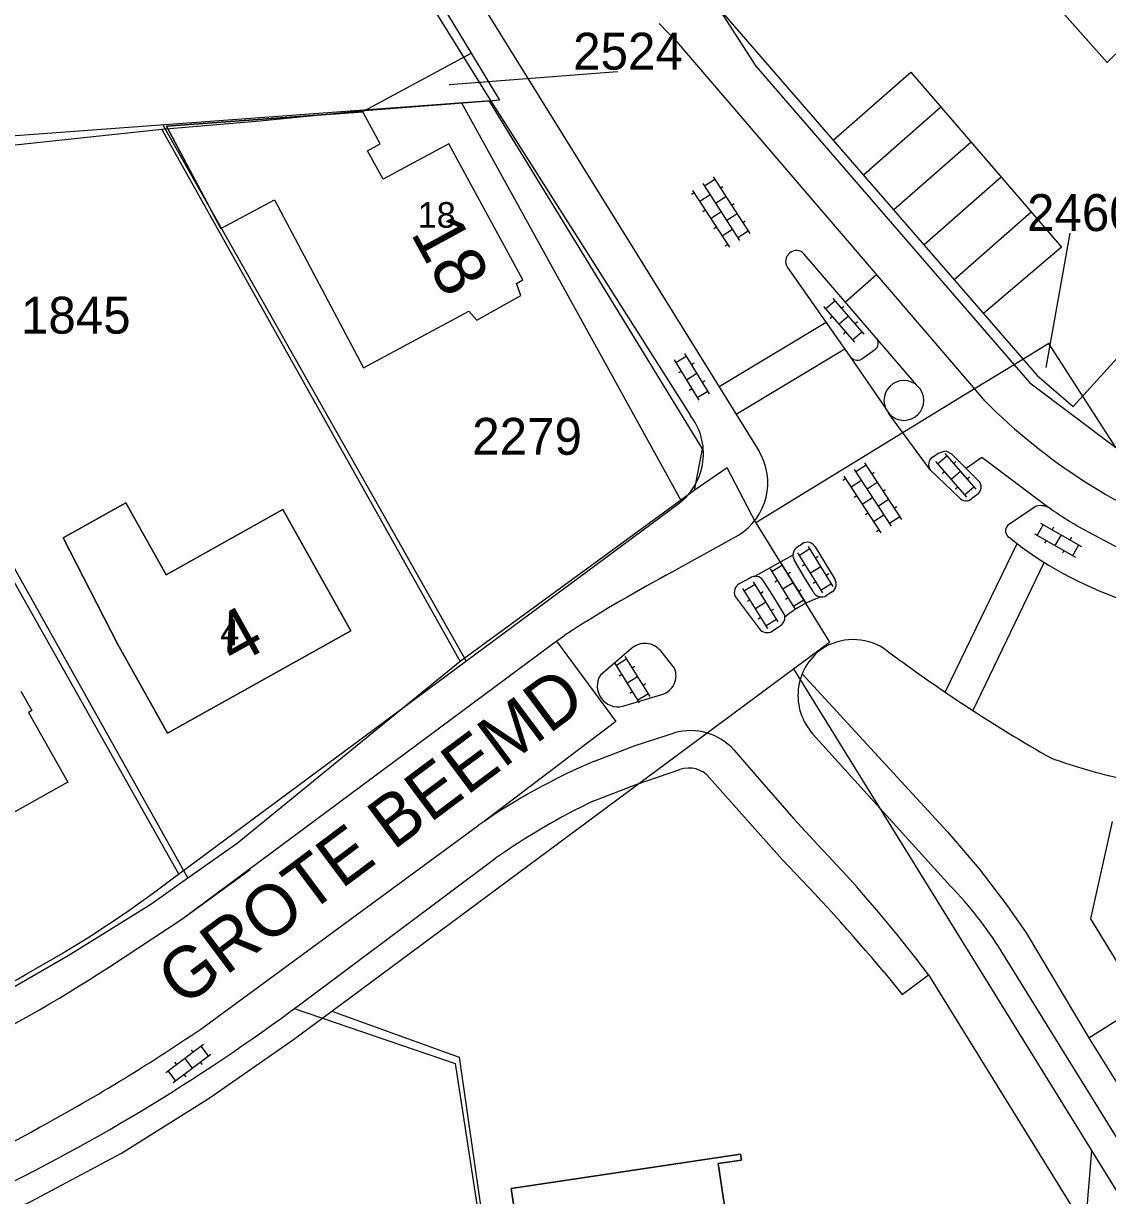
# Model space of a CAD drawing. Extents: x 148816 to 151297, y 399515 to 402500.
# Drawn here: x 151014.5 to 151067.4, y 399633.6 to 399690.8 of the extents above; entities that cross this region are included whole.
import ezdxf

# ---------------------------------------------------------------- set-up
doc = ezdxf.new("R2010")
doc.units = 0
for name, color, linetype in [('B01 Hoofdgebouw  [D] Norm', 7, 'Continuous'), ('B01 Hoofdgebouw  [T] Norm', 7, 'Continuous'), ('B01 hoofgebouw', 7, 'Continuous'), ('G01 perceelsgrens', 7, 'Continuous'), ('S02 Open verharding  Norm', 7, 'Continuous'), ('T04 Haag heg  [D] Gem', 7, 'Continuous'), ('V00 Kant verharding algemeen  [T] Norm', 7, 'Continuous'), ('V00 Kant verharding algemeen secundair  [D] Norm', 7, 'Continuous'), ('V00 Kant verharding algemeen secundair  [T] Gem', 7, 'Continuous'), ('Z01 perceelnummer', 7, 'Continuous'), ('Z02 huisnummer', 7, 'Continuous'), ('Z02 Huisnummer  [Tekst] Norm', 7, 'Continuous'), ('Z06 straatnaam', 7, 'Continuous')]:
    doc.layers.add(name, color=color, linetype=linetype)

msp = doc.modelspace()

# ---------------------------------------------------------------- linework, layer by layer
at = {"layer": 'B01 Hoofdgebouw  [D] Norm'}
msp.add_lwpolyline([(151024.111, 399680.779), (151021.462, 399685.766), (151031.034, 399686.471)], dxfattribs=at)
at = {"layer": 'B01 Hoofdgebouw  [T] Norm'}
for p, q in [((151016.42, 399665.69), (151019.47, 399667.4)), ((151019.47, 399667.4), (151021.44, 399663.88)), ((151021.44, 399663.88), (151027.14, 399667.07)), ((151027.14, 399667.07), (151030.45, 399661.15)), ((151019.07, 399660.52), (151016.42, 399665.69)), ((151030.45, 399661.15), (151021.51, 399656.16)), ((151021.51, 399656.16), (151019.07, 399660.52)), ((151014.35, 399658.21), (151014.88, 399657.27)), ((151014.88, 399657.27), (151014.73, 399657.18)), ((151014.73, 399657.18), (151016.64, 399653.78)), ((151016.64, 399653.78), (151009.68, 399649.89)), ((151038.27, 399633.96), (151049.46, 399635.64)), ((151049.51, 399635.34), (151048.37, 399635.17)), ((151048.37, 399635.17), (151048.89, 399631.75)), ((151049.46, 399635.64), (151049.51, 399635.34)), ((151039.43, 399626.24), (151038.27, 399633.96))]:
    msp.add_line(p, q, dxfattribs=at)
for points in [[(151067.352, 399688.875), (151059.988, 399697.16), (151059.918, 399697.103), (151052.848, 399704.999)], [(151076.722, 399680.054), (151068.135, 399689.64), (151067.352, 399688.875)], [(151024.111, 399680.779), (151026.725, 399682.168), (151031.07, 399673.99), (151036.2, 399676.75), (151036.6, 399676.3), (151038.75, 399677.51), (151038.54, 399678.09), (151038.85, 399678.27), (151035.24, 399684.91), (151032.025, 399683.183), (151031.269, 399684.573), (151031.884, 399684.907), (151031.034, 399686.471)]]:
    msp.add_lwpolyline(points, dxfattribs=at)
at = {"layer": 'B01 hoofgebouw'}
for points in [[(151075.02, 399724.401), (151052.848, 399704.999), (151059.918, 399697.103), (151060.003, 399697.172), (151067.352, 399688.875), (151068.135, 399689.64)], [(151032.025, 399683.183), (151031.269, 399684.573), (151031.884, 399684.907), (151031.034, 399686.471), (151021.462, 399685.766), (151024.111, 399680.779), (151026.725, 399682.168)], [(151031.07, 399673.99), (151036.2, 399676.75), (151036.6, 399676.3), (151038.751, 399677.51), (151038.54, 399678.09), (151038.85, 399678.27), (151035.24, 399684.91), (151032.025, 399683.183)], [(151026.725, 399682.168), (151031.07, 399673.99)], [(151019.07, 399660.52), (151021.51, 399656.16), (151030.45, 399661.15), (151027.14, 399667.07), (151021.44, 399663.88), (151019.47, 399667.4), (151016.42, 399665.69), (151019.07, 399660.52)], [(151014.35, 399658.21), (151014.88, 399657.27), (151014.73, 399657.18), (151016.64, 399653.78), (151009.68, 399649.89), (151008.05, 399652.78), (151007.89, 399652.69), (151007.36, 399653.64), (151007.501, 399653.72), (151005.8, 399656.85)], [(151050.62, 399627.92), (151050.02, 399631.92), (151048.89, 399631.75), (151048.37, 399635.17), (151049.51, 399635.34), (151049.46, 399635.64), (151038.27, 399633.96), (151039.43, 399626.24), (151050.62, 399627.92)]]:
    msp.add_lwpolyline(points, dxfattribs=at)
at = {"layer": 'G01 perceelsgrens'}
for points in [[(151023.98, 399709.497), (151028.945, 399701.507), (151036.315, 399689.331)], [(151041.074, 399702.864), (151050.219, 399688.694), (151062.81, 399674.135)], [(151031.099, 399686.512), (151036.315, 399689.331)], [(151036.315, 399689.331), (151037.704, 399687.037), (151037.196, 399686.993)], [(151037.196, 399686.993), (151031.099, 399686.512)], [(151037.196, 399686.993), (151047.598, 399670.033), (151047.195, 399667.994)], [(151031.099, 399686.512), (151026.005, 399686.018), (151021.236, 399685.603)], [(151021.236, 399685.603), (151006.141, 399683.992)], [(151021.236, 399685.603), (151035.784, 399659.665)], [(151003.514, 399682.96), (151022.497, 399649.088)], [(151067.779, 399670.1), (151064.5, 399675.169), (151062.81, 399674.135)], [(151062.81, 399674.135), (151060.382, 399672.649), (151050.21, 399666.425)], [(151062.81, 399674.135), (151063.574, 399673.252), (151067.779, 399670.1)], [(151050.21, 399666.425), (151048.818, 399669.109), (151047.195, 399667.994)], [(151047.195, 399667.994), (151035.784, 399659.665)], [(151050.21, 399666.425), (151053.799, 399660.599)], [(151052.047, 399659.3), (151053.799, 399660.599)], [(151035.784, 399659.665), (151032.361, 399656.868), (151024.91, 399650.79), (151022.497, 399649.088)], [(151029.526, 399642.613), (151052.047, 399659.3)], [(151052.047, 399659.3), (151066.587, 399635.803)], [(151022.497, 399649.088), (151020.685, 399647.81), (151016.666, 399645.312), (151013.84, 399643.677), (151012.829, 399643.132)], [(151000, 399627.399), (151000.577, 399627.563), (151005.514, 399629.232), (151010.307, 399631.129), (151014.867, 399633.34), (151019.262, 399635.689), (151023.541, 399638.363), (151027.646, 399641.219), (151029.526, 399642.613)], [(151029.526, 399642.613), (151035.74, 399640.371), (151039.523, 399614.011), (151064.683, 399612.663)], [(151066.587, 399635.803), (151064.683, 399612.663)], [(151066.587, 399635.803), (151098.124, 399584.838)]]:
    msp.add_lwpolyline(points, dxfattribs=at)
at = {"layer": 'S02 Open verharding  Norm'}
for p, q in [((151048.122, 399683.292), (151049.925, 399680.528)), ((151047.117, 399682.637), (151048.919, 399679.872)), ((151047.62, 399682.964), (151049.422, 399680.2)), ((151048.204, 399683.166), (151047.702, 399682.839)), ((151048.477, 399682.747), (151048.603, 399682.829)), ((151047.199, 399682.511), (151047.073, 399682.429)), ((151047.975, 399682.42), (151047.472, 399682.092)), ((151048.75, 399682.329), (151048.248, 399682.001)), ((151047.745, 399681.673), (151047.62, 399681.591)), ((151048.521, 399681.582), (151048.018, 399681.254)), ((151049.297, 399681.491), (151048.794, 399681.163)), ((151049.024, 399681.91), (151049.149, 399681.992)), ((151049.57, 399681.072), (151049.695, 399681.154)), ((151048.291, 399680.836), (151048.166, 399680.754)), ((151048.564, 399680.417), (151049.067, 399680.744)), ((151049.843, 399680.653), (151049.34, 399680.326)), ((151048.837, 399679.998), (151048.712, 399679.916)), ((151053.52, 399676.975), (151055.025, 399675.236)), ((151053.618, 399676.862), (151054.071, 399677.254)), ((151053.973, 399677.368), (151055.478, 399675.629)), ((151054.512, 399676.975), (151054.399, 399676.876)), ((151053.945, 399676.484), (151053.832, 399676.386)), ((151054.726, 399676.498), (151054.272, 399676.106)), ((151054.927, 399675.35), (151055.38, 399675.742)), ((151055.166, 399676.218), (151055.053, 399676.12)), ((151054.599, 399675.728), (151054.486, 399675.629)), ((151046.736, 399674.679), (151047.941, 399672.72)), ((151046.225, 399674.364), (151047.43, 399672.405)), ((151046.303, 399674.236), (151046.814, 399674.551)), ((151047.204, 399674.204), (151047.076, 399674.125)), ((151046.565, 399673.811), (151046.438, 399673.732)), ((151047.338, 399673.699), (151046.828, 399673.385)), ((151047.09, 399672.959), (151046.962, 399672.88)), ((151047.728, 399673.352), (151047.601, 399673.273)), ((151047.352, 399672.533), (151047.863, 399672.848)), ((151059.082, 399669.294), (151059.535, 399669.686)), ((151059.437, 399669.8), (151060.942, 399668.061)), ((151055.009, 399669.027), (151056.811, 399666.263)), ((151055.593, 399669.229), (151055.091, 399668.902)), ((151055.511, 399669.355), (151057.314, 399666.591)), ((151055.866, 399668.81), (151055.992, 399668.892)), ((151058.984, 399669.407), (151060.489, 399667.668)), ((151059.409, 399668.916), (151059.296, 399668.818)), ((151060.19, 399668.93), (151059.736, 399668.538)), ((151059.976, 399669.407), (151059.863, 399669.308)), ((151054.588, 399668.574), (151054.462, 399668.492)), ((151054.506, 399668.7), (151056.308, 399665.935)), ((151055.364, 399668.483), (151054.861, 399668.155)), ((151056.139, 399668.392), (151055.637, 399668.064)), ((151060.63, 399668.65), (151060.517, 399668.552)), ((151055.134, 399667.736), (151055.009, 399667.654)), ((151056.413, 399667.973), (151056.538, 399668.055)), ((151060.063, 399668.16), (151059.95, 399668.061)), ((151060.391, 399667.782), (151060.844, 399668.174)), ((151055.91, 399667.645), (151055.407, 399667.317)), ((151056.686, 399667.554), (151056.183, 399667.226)), ((151056.959, 399667.135), (151057.084, 399667.217)), ((151055.68, 399666.899), (151055.555, 399666.817)), ((151055.953, 399666.48), (151056.456, 399666.807)), ((151057.232, 399666.716), (151056.729, 399666.389)), ((151056.226, 399666.061), (151056.101, 399665.979)), ((151063.937, 399665.81), (151064.232, 399666.332)), ((151064.101, 399666.406), (151066.104, 399665.275)), ((151064.741, 399666.217), (151064.667, 399666.086)), ((151063.806, 399665.883), (151065.809, 399664.752)), ((151064.372, 399665.564), (151064.298, 399665.433)), ((151065.103, 399665.84), (151064.807, 399665.318)), ((151065.612, 399665.725), (151065.538, 399665.594)), ((151053.477, 399663.004), (151052.265, 399664.96)), ((151052.854, 399665.148), (151052.344, 399664.832)), ((151053.987, 399663.32), (151052.775, 399665.276)), ((151065.243, 399665.072), (151065.169, 399664.941)), ((151065.678, 399664.826), (151065.973, 399665.348)), ((151051.513, 399664.366), (151051.003, 399664.05)), ((151052.646, 399662.538), (151051.434, 399664.494)), ((151052.48, 399664.328), (151052.608, 399664.407)), ((151053.118, 399664.723), (151053.245, 399664.802)), ((151052.136, 399662.222), (151050.924, 399664.178)), ((151051.777, 399663.941), (151051.904, 399664.02)), ((151052.871, 399663.982), (151053.381, 399664.298)), ((151053.644, 399663.873), (151053.772, 399663.952)), ((151050.795, 399661.272), (151049.583, 399663.228)), ((151050.172, 399663.416), (151049.662, 399663.1)), ((151051.305, 399661.588), (151050.093, 399663.544)), ((151051.139, 399663.546), (151051.267, 399663.625)), ((151051.53, 399663.2), (151052.04, 399663.516)), ((151052.303, 399663.091), (151052.431, 399663.17)), ((151053.007, 399663.478), (151053.134, 399663.557)), ((151053.908, 399663.448), (151053.398, 399663.132)), ((151049.798, 399662.596), (151049.926, 399662.675)), ((151050.436, 399662.991), (151050.563, 399663.07)), ((151051.666, 399662.696), (151051.793, 399662.775)), ((151052.567, 399662.666), (151052.057, 399662.35)), ((151050.189, 399662.25), (151050.699, 399662.566)), ((151050.962, 399662.141), (151051.09, 399662.22)), ((151050.325, 399661.746), (151050.452, 399661.825)), ((151051.226, 399661.716), (151050.716, 399661.4)), ((151043.916, 399659.783), (151043.406, 399659.467)), ((151045.049, 399657.955), (151043.837, 399659.911)), ((151044.539, 399657.639), (151043.327, 399659.595)), ((151044.18, 399659.358), (151044.307, 399659.437)), ((151043.542, 399658.963), (151043.67, 399659.042)), ((151043.933, 399658.617), (151044.443, 399658.933)), ((151044.069, 399658.113), (151044.196, 399658.192)), ((151044.97, 399658.083), (151044.46, 399657.767)), ((151044.706, 399658.508), (151044.834, 399658.587)), ((151021.422, 399639.614), (151023.264, 399640.992)), ((151023.503, 399640.422), (151023.144, 399640.902)), ((151021.782, 399639.134), (151023.624, 399640.512)), ((151022.343, 399640.303), (151022.703, 399639.823)), ((151022.654, 399640.723), (151022.744, 399640.603)), ((151021.853, 399640.124), (151021.943, 399640.004)), ((151023.103, 399640.122), (151023.193, 399640.002)), ((151021.902, 399639.224), (151021.543, 399639.704)), ((151022.302, 399639.523), (151022.392, 399639.403))]:
    msp.add_line(p, q, dxfattribs=at)
at = {"layer": 'T04 Haag heg  [D] Gem'}
for p, q in [((151005.857, 399684.699), (151037.258, 399687.012)), ((151035.852, 399686.908), (151046.587, 399667.464)), ((151021.283, 399685.835), (151036.073, 399659.678)), ((151002.784, 399683.454), (151022.041, 399649.299)), ((151027.689, 399642.731), (151035.545, 399640.048)), ((151035.545, 399640.048), (151039.582, 399613.672))]:
    msp.add_line(p, q, dxfattribs=at)
at = {"layer": 'V00 Kant verharding algemeen  [T] Norm'}
for p, q in [((151016.724, 399724.215), (151050.358, 399669.933)), ((151027.76, 399702.37), (151037.258, 399687.012)), ((151037.258, 399687.012), (151047.021, 399671.655)), ((151056.056, 399675.481), (151052.576, 399679.529)), ((151051.756, 399678.881), (151054.786, 399674.563)), ((151061.398, 399672.364), (151060.746, 399673.124)), ((151021.6, 399648.96), (151046.469, 399667.377)), ((151022.205, 399647.095), (151025.54, 399649.52)), ((151018.63, 399644.74), (151022.205, 399647.095)), ((151125.141, 399546.869), (151066.462, 399641.319))]:
    msp.add_line(p, q, dxfattribs=at)
for points in [[(151047.481, 399692.596), (151063.938, 399673.608), (151065.702, 399672.093), (151068.51, 399675.183), (151069.075, 399675.201), (151072.03, 399673.301), (151072.269, 399672.795), (151070.613, 399669.146)], [(151045.5, 399690.778), (151046.339, 399689.895), (151060.733, 399673.113)], [(151056.002, 399674.848), (151055.389, 399674.41)], [(151058.833, 399669.631), (151059.115, 399669.818), (151059.489, 399669.928)], [(151059.488, 399669.928), (151059.764, 399669.78)], [(151059.764, 399669.781), (151061.08, 399668.472)], [(151060.139, 399667.659), (151058.73, 399668.986)], [(151061.041, 399667.82), (151060.756, 399667.603)], [(151063.897, 399667.236), (151062.492, 399666.287)], [(151045.842, 399663.869), (151049.365, 399665.822)], [(151052.219, 399665.229), (151052.472, 399665.399)], [(151053.111, 399665.245), (151054.06, 399663.682)], [(151053.015, 399663.066), (151052.585, 399663.757), (151052.078, 399664.618)], [(151049.92, 399663.717), (151049.402, 399663.449)], [(151051.543, 399662.049), (151051.038, 399662.871), (151050.563, 399663.616)], [(151049.209, 399662.835), (151050.374, 399661.263)], [(151053.942, 399663.058), (151053.657, 399662.871)], [(151022.205, 399647.095), (151040.275, 399660.505), (151040.891, 399660.947)], [(151051.004, 399661.133), (151051.417, 399661.421)], [(151044.146, 399660.293), (151042.626, 399658.997)], [(151046.24, 399659.331), (151045.57, 399660.175)], [(151052.475, 399659.066), (151057.68, 399653.407)], [(151043.718, 399657.475), (151045.627, 399658.057)], [(151042.344, 399654.8), (151043.178, 399655.128), (151044.32, 399655.564), (151046.244, 399656.184)], [(151059.714, 399648.704), (151052.997, 399656.123)], [(151049.141, 399655.347), (151050.599, 399653.66), (151052.061, 399651.982), (151053.434, 399650.513)], [(151042.314, 399652.868), (151044.374, 399653.664), (151046.508, 399654.394)], [(151047.954, 399653.99), (151051.492, 399650.003)], [(151057.68, 399653.407), (151059.571, 399651.346), (151061.105, 399649.556)], [(151066.466, 399641.313), (151069.101, 399642.965), (151066.554, 399647.112), (151067.609, 399651.852)], [(151023.37, 399641.9), (151036.663, 399651.665)], [(151028.01, 399642.97), (151037.514, 399650.063)], [(151061.105, 399649.556), (151062.463, 399647.783), (151063.396, 399646.429)], [(151063.396, 399646.429), (151066.466, 399641.313)], [(151094.625, 399592.942), (151094.301, 399593.666), (151062.185, 399645.544)], [(151056.468, 399644.512), (151057.358, 399643.426), (151058.633, 399644.386), (151091.258, 399591.656)]]:
    msp.add_lwpolyline(points, dxfattribs=at)
for centre, radius, start, end in [((151052.189, 399679.176), 0.524, 42.3574, 214.2773), ((151055.776, 399675.187), 0.407, 303.7236, 46.3448), ((151055.169, 399674.807), 0.454, 212.5564, 298.9691), ((151057.435, 399672.392), 0.972, 0.0295, 179.9705), ((151057.435, 399672.393), 0.972, 180.0295, 359.9705), ((151081.543, 399692.331), 28.364, 224.747, 250.1556), ((151044.606, 399669.792), 3.05, 307.6497, 37.8898), ((151047.803, 399668.375), 2.993, 301.4653, 31.3756), ((151059.091, 399669.259), 0.452, 124.7252, 217.1289), ((151060.761, 399668.164), 0.443, 309.1346, 44.0192), ((151060.474, 399667.924), 0.427, 218.3171, 311.3108), ((151064.107, 399666.413), 0.849, 53.1822, 104.3205), ((151075.145, 399682.174), 18.393, 235.0805, 241.9167), ((151062.772, 399666.029), 0.38, 137.3308, 239.9121), ((151052.724, 399665.042), 0.437, 27.6599, 125.2402), ((151074.168, 399680.295), 18.635, 231.5546, 270.2003), ((151090.619, 399710.616), 50.771, 241.6197, 246.6073), ((151052.489, 399664.845), 0.47, 125.1462, 208.8645), ((151080.107, 399600.156), 72.342, 118.27121, 122.82563), ((151050.195, 399663.369), 0.444, 33.876, 128.2703), ((151049.623, 399663.042), 0.463, 118.5515, 206.5493), ((151053.687, 399663.429), 0.451, 304.4947, 34.0886), ((151053.422, 399663.252), 0.448, 204.5694, 301.6395), ((151051.203, 399661.79), 0.427, 300.0289, 37.2811), ((151050.761, 399661.549), 0.482, 216.4335, 300.2479), ((151044.801, 399659.545), 0.994, 39.3163, 131.2097), ((151054.968, 399657.909), 2.818, 58.1108, 123.2119), ((151055.052, 399658.005), 2.786, 125.7203, 222.4863), ((151103.334, 399722.831), 78.149, 233.14189, 240.31355), ((151045.39, 399658.955), 0.929, 284.7736, 23.8363), ((151043.489, 399658.463), 1.015, 148.2656, 283.0515), ((151047.019, 399653.435), 2.856, 42.0258, 105.7441), ((151054.291, 399626.436), 30.777, 112.8407, 124.9425), ((151074.385, 399682.367), 29.111, 250.4215, 257.4813), ((151046.939, 399653.147), 1.319, 39.6958, 109.1049), ((151056.702, 399622.753), 33.376, 115.538, 125.0921), ((151003.568, 399602.931), 68.925, 36.97416, 43.65766), ((150976.131, 399576.71), 105.124, 40.16337, 44.20301), ((150987.818, 399693.329), 55.766, 299.2421, 307.2847), ((151045.81, 399635.286), 19.323, 32.0659, 43.9822), ((150971.254, 399719.902), 87.057, 289.4027, 300.21102), ((150972.386, 399716.484), 85.356, 290.66612, 302.80467), ((150971.855, 399718.135), 93.825, 295.25833, 306.76322), ((150971.411, 399717.719), 91.915, 298.52222, 304.42302), ((150977.025, 399705.713), 78.689, 287.15485, 299.10454)]:
    msp.add_arc(centre, radius, start, end, dxfattribs=at)
at = {"layer": 'V00 Kant verharding algemeen secundair  [D] Norm'}
msp.add_lwpolyline([(151053.988, 399685.087), (151057.766, 399688.406), (151065.126, 399679.868), (151061.316, 399676.632)], dxfattribs=at)
at = {"layer": 'V00 Kant verharding algemeen secundair  [T] Gem'}
for p, q in [((151059.238, 399686.699), (151055.465, 399683.384)), ((151060.71, 399684.992), (151056.942, 399681.68)), ((151062.182, 399683.284), (151058.418, 399679.977)), ((151063.653, 399681.577), (151059.894, 399678.274)), ((151053.644, 399676.191), (151048.42, 399673.06)), ((151049.251, 399671.719), (151054.547, 399674.903)), ((151059.457, 399658.161), (151062.955, 399665.411)), ((151064.276, 399664.502), (151060.799, 399657.271))]:
    msp.add_line(p, q, dxfattribs=at)
for points in [[(151056.091, 399678.525), (151054.588, 399677.189)], [(151058.045, 399673.148), (151056.057, 399675.481)], [(151054.786, 399674.563), (151056.565, 399671.96)], [(151058.712, 399669.008), (151056.691, 399671.766)], [(151064.51, 399667.16), (151061.245, 399669.617), (151060.475, 399669.075)], [(151052.02, 399664.842), (151050.139, 399663.809)], [(151040.484, 399660.652), (151043.384, 399656.736), (151036.97, 399651.877)]]:
    msp.add_lwpolyline(points, dxfattribs=at)
msp.add_arc((151054.954, 399657.991), 5.068, 108.1368, 130.9994, dxfattribs=at)
at = {"layer": 'Z01 perceelnummer'}
for points in [[(151043.46, 399688.424), (151035.255, 399687.785)], [(151065.535, 399680.553), (151064.365, 399674.005)]]:
    msp.add_lwpolyline(points, dxfattribs=at)

# ---------------------------------------------------------------- texts
for s, p in [('2524', (151041.297, 399688.524)), ('2460', (151063.443, 399680.653)), ('1845', (151014.352, 399675.65)), ('2279', (151036.371, 399669.74))]:
    msp.add_text(s, height=1.8, dxfattribs=at).set_placement(p)
at = {"layer": 'Z02 huisnummer'}
for s, rotation, p in [('18', 298.5647, (151033.342, 399680.549)), ('4', 29.1548, (151024.749, 399659.4))]:
    msp.add_text(s, height=2.5, rotation=rotation, dxfattribs=at).set_placement(p)
at = {"layer": 'Z02 Huisnummer  [Tekst] Norm'}
for s, p in [('18', (151033.71, 399680.815)), ('4', (151024.075, 399660.455))]:
    msp.add_text(s, height=1.25, dxfattribs=at).set_placement(p)
at = {"layer": 'Z06 straatnaam'}
msp.add_text('GROTE BEEMD', height=2.5, rotation=36.7438, dxfattribs=at).set_placement((151022.256, 399642.756))

doc.saveas('drawing.dxf')
